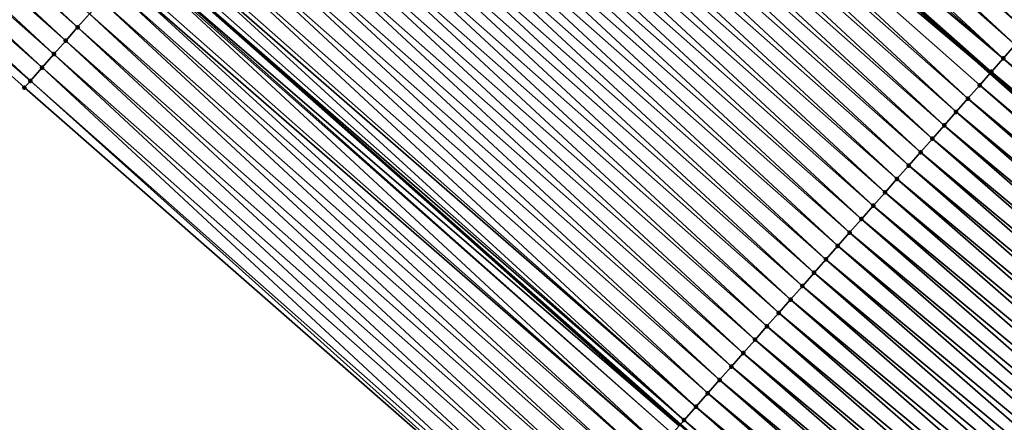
# Model space of a CAD drawing. Header units: feet. Extents: x 2007189 to 2022806, y 818621 to 837694.
# Tile 329 of 656: x 2015400 to 2015428, y 820249 to 820260. Entities that reach past the tile are written whole.
import ezdxf

# ---------------------------------------------------------------- set-up
doc = ezdxf.new("R2010")
doc.units = ezdxf.units.FT
doc.header["$MEASUREMENT"] = 0
for name, color, linetype, lineweight in [('EP_Travel Lane', 172, 'Continuous', 53), ('Road Shots', 141, 'Continuous', 100), ('Road X-Section', 40, 'Continuous', 13), ('STRIPING', 60, 'Continuous', 53)]:
    doc.layers.add(name, color=color, linetype=linetype, lineweight=lineweight)
doc.layers.add('I-77-MM17-21_SB-Surface-Border', color=7, linetype='Continuous')
doc.layers.add('I-77-MM17-21_SB-Surface-TIN', color=7, linetype='Continuous')

msp = doc.modelspace()

# ---------------------------------------------------------------- linework, layer by layer
at = {"layer": 'EP_Travel Lane'}
msp.add_polyline3d([(2015373.59463393, 820288.674517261, 255.097414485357), (2015388.679794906, 820275.0320144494, 255.1113229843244), (2015403.670622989, 820261.7927349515, 255.0589505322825), (2015418.661331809, 820248.5535607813, 255.1276994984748), (2015433.814420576, 820235.3225645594, 255.1719085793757), (2015448.958717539, 820222.2591423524, 255.1719629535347), (2015464.102815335, 820209.1958919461, 255.2725838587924), (2015479.301225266, 820196.1397685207, 255.3186618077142), (2015494.472375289, 820183.1077814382, 255.3854157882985), (2015509.673187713, 820170.093450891, 255.4526870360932), (2015524.887808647, 820157.1123071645, 255.5289592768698), (2015540.102447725, 820144.1311479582, 255.6002777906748), (2015555.367828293, 820131.1649169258, 255.7163127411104), (2015570.611160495, 820118.2181429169, 255.8655700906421), (2015585.913922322, 820105.2753950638, 256.0268994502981), (2015601.211586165, 820092.39342011, 256.2181326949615), (2015616.509401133, 820079.5113178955, 256.3905773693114), (2015631.817988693, 820066.6224757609, 256.5883754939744)], dxfattribs=at)
at = {"layer": 'I-77-MM17-21_SB-Surface-Border', "color": 3, "linetype": 'Continuous', "lineweight": -3}
msp.add_polyline3d([(2015506.253118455, 820166.0907158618, 255.4712598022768), (2015491.042118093, 820179.1021394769, 255.3966017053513), (2015475.795062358, 820192.0456046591, 255.3527566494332), (2015460.925912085, 820205.5129805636, 255.2829067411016), (2015446.039547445, 820218.8751959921, 255.226620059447), (2015430.629385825, 820231.6308817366, 255.3459002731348), (2015415.355367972, 820244.8096841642, 255.3395287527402), (2015400.30183446, 820257.9776860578, 255.2618401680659), (2015385.418798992, 820271.3389059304, 255.2415573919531)], dxfattribs=at)
at = {"layer": 'I-77-MM17-21_SB-Surface-TIN', "color": 128, "linetype": 'Continuous', "lineweight": -3}
for points in [[(2015401.790935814, 820259.6641250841, 255.2113183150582), (2015387.129450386, 820273.2762379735, 255.1748823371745), (2015386.798501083, 820272.9014412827, 255.1913751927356)], [(2015401.790935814, 820259.6641250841, 255.2113183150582), (2015402.121880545, 820260.0389258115, 255.1994684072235), (2015387.129450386, 820273.2762379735, 255.1748823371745)], [(2015428.366535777, 820259.5447463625, 254.7154206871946), (2015413.705067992, 820273.1568436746, 254.6610232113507), (2015413.374121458, 820272.7820445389, 254.6747032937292)], [(2015428.366535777, 820259.5447463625, 254.7154206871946), (2015428.697484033, 820259.9195439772, 254.6999916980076), (2015413.705067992, 820273.1568436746, 254.6610232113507)], [(2015401.459993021, 820259.2893226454, 255.2212014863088), (2015386.798501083, 820272.9014412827, 255.1913751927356), (2015386.467557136, 820272.5266398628, 255.2024316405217)], [(2015401.459993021, 820259.2893226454, 255.2212014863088), (2015401.790935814, 820259.6641250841, 255.2113183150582), (2015386.798501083, 820272.9014412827, 255.1913751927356)], [(2015428.035587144, 820259.1699490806, 254.7312319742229), (2015413.374121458, 820272.7820445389, 254.6747032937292), (2015413.043174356, 820272.407245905, 254.6889601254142)], [(2015428.035587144, 820259.1699490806, 254.7312319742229), (2015428.366535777, 820259.5447463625, 254.7154206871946), (2015413.374121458, 820272.7820445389, 254.6747032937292)], [(2015401.129050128, 820258.9145202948, 255.2311855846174), (2015386.467557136, 820272.5266398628, 255.2024316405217), (2015386.136613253, 820272.1518383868, 255.213423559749)], [(2015401.129050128, 820258.9145202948, 255.2311855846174), (2015401.459993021, 820259.2893226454, 255.2212014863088), (2015386.467557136, 820272.5266398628, 255.2024316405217)], [(2015427.704640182, 820258.7951503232, 254.7453473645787), (2015413.043174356, 820272.407245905, 254.6889601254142), (2015412.712229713, 820272.0324451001, 254.7007211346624)], [(2015427.704640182, 820258.7951503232, 254.7453473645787), (2015428.035587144, 820259.1699490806, 254.7312319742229), (2015413.043174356, 820272.407245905, 254.6889601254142)], [(2015400.79810675, 820258.5397183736, 255.2416632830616), (2015386.136613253, 820272.1518383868, 255.213423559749), (2015385.805667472, 820271.777038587, 255.2263425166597)], [(2015400.79810675, 820258.5397183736, 255.2416632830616), (2015401.129050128, 820258.9145202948, 255.2311855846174), (2015386.136613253, 820272.1518383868, 255.213423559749)], [(2015427.704640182, 820258.7951503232, 254.7453473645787), (2015412.712229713, 820272.0324451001, 254.7007211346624), (2015412.386553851, 820271.6636199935, 254.7166800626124)], [(2015400.467159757, 820258.164919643, 255.2558091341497), (2015385.805667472, 820271.777038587, 255.2263425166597), (2015385.474721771, 820271.4022387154, 255.2391788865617)], [(2015400.467159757, 820258.164919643, 255.2558091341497), (2015400.79810675, 820258.5397183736, 255.2416632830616), (2015385.805667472, 820271.777038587, 255.2263425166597)], [(2015412.050329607, 820271.2828530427, 254.7352243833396), (2015427.338360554, 820258.3803350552, 254.7598993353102), (2015412.381280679, 820271.6576481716, 254.7169384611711)], [(2015412.381280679, 820271.6576481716, 254.7169384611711), (2015427.338360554, 820258.3803350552, 254.7598993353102), (2015412.386553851, 820271.6636199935, 254.7166800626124)], [(2015427.373694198, 820258.4203507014, 254.7584691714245), (2015412.386553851, 820271.6636199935, 254.7166800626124), (2015427.338360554, 820258.3803350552, 254.7598993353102)], [(2015427.373694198, 820258.4203507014, 254.7584691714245), (2015427.704640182, 820258.7951503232, 254.7453473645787), (2015412.386553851, 820271.6636199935, 254.7166800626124)], [(2015400.467159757, 820258.164919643, 255.2558091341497), (2015385.474721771, 820271.4022387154, 255.2391788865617), (2015385.418798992, 820271.3389059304, 255.2415573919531)], [(2015400.30183446, 820257.9776860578, 255.2618401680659), (2015400.467159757, 820258.164919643, 255.2558091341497), (2015385.418798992, 820271.3389059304, 255.2415573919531)], [(2015426.711797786, 820257.670755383, 254.7892246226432), (2015412.050329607, 820271.2828530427, 254.7352243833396), (2015411.719382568, 820270.9080543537, 254.7494177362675)], [(2015427.042747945, 820258.0455513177, 254.7718645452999), (2015427.338360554, 820258.3803350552, 254.7598993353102), (2015412.050329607, 820271.2828530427, 254.7352243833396)], [(2015426.711797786, 820257.670755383, 254.7892246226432), (2015427.042747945, 820258.0455513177, 254.7718645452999), (2015412.050329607, 820271.2828530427, 254.7352243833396)], [(2015426.380852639, 820257.2959550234, 254.8014982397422), (2015411.719382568, 820270.9080543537, 254.7494177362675), (2015411.388434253, 820270.5332567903, 254.7649051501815)], [(2015426.380852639, 820257.2959550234, 254.8014982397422), (2015426.711797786, 820257.670755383, 254.7892246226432), (2015411.719382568, 820270.9080543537, 254.7494177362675)], [(2015426.049899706, 820256.9211615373, 254.8216731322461), (2015411.388434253, 820270.5332567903, 254.7649051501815), (2015411.057483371, 820270.1584614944, 254.7829994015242)], [(2015426.049899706, 820256.9211615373, 254.8216731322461), (2015426.380852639, 820257.2959550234, 254.8014982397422), (2015411.388434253, 820270.5332567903, 254.7649051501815)], [(2015425.718951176, 820256.546364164, 254.8373797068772), (2015411.057483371, 820270.1584614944, 254.7829994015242), (2015410.726538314, 820269.7836610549, 254.7951803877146)], [(2015425.718951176, 820256.546364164, 254.8373797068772), (2015426.049899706, 820256.9211615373, 254.8216731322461), (2015411.057483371, 820270.1584614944, 254.7829994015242)], [(2015425.388001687, 820256.1715676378, 254.8540601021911), (2015410.726538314, 820269.7836610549, 254.7951803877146), (2015410.395594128, 820269.4088598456, 254.8064767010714)], [(2015425.388001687, 820256.1715676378, 254.8540601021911), (2015425.718951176, 820256.546364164, 254.8373797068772), (2015410.726538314, 820269.7836610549, 254.7951803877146)], [(2015425.057054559, 820255.7967690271, 254.8683440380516), (2015410.395594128, 820269.4088598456, 254.8064767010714), (2015410.064651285, 820269.0340574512, 254.8164106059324)], [(2015425.057054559, 820255.7967690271, 254.8683440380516), (2015425.388001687, 820256.1715676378, 254.8540601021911), (2015410.395594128, 820269.4088598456, 254.8064767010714)], [(2015424.726104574, 820255.4219729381, 254.8855268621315), (2015410.064651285, 820269.0340574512, 254.8164106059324), (2015409.733710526, 820268.6592532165, 254.824228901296)], [(2015424.726104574, 820255.4219729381, 254.8855268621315), (2015425.057054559, 820255.7967690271, 254.8683440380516), (2015410.064651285, 820269.0340574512, 254.8164106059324)], [(2015424.395156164, 820255.0471754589, 254.9011113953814), (2015409.733710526, 820268.6592532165, 254.824228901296), (2015409.402765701, 820268.2844525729, 254.8361753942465)], [(2015424.395156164, 820255.0471754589, 254.9011113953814), (2015424.726104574, 820255.4219729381, 254.8855268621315), (2015409.733710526, 820268.6592532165, 254.824228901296)], [(2015424.064207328, 820254.6723783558, 254.9171286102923), (2015409.402765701, 820268.2844525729, 254.8361753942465), (2015409.071822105, 820267.9096508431, 254.8468731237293)], [(2015424.064207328, 820254.6723783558, 254.9171286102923), (2015424.395156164, 820255.0471754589, 254.9011113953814), (2015409.402765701, 820268.2844525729, 254.8361753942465)], [(2015423.73325888, 820254.2975809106, 254.932752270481), (2015409.071822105, 820267.9096508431, 254.8468731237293), (2015408.740877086, 820267.53485037, 254.8590157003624)], [(2015423.73325888, 820254.2975809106, 254.932752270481), (2015424.064207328, 820254.6723783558, 254.9171286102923), (2015409.071822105, 820267.9096508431, 254.8468731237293)], [(2015423.402309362, 820253.92278441, 254.9494619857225), (2015408.740877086, 820267.53485037, 254.8590157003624), (2015408.409932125, 820267.1600498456, 254.8710993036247)], [(2015423.402309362, 820253.92278441, 254.9494619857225), (2015423.73325888, 820254.2975809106, 254.932752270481), (2015408.740877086, 820267.53485037, 254.8590157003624)], [(2015423.071362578, 820253.5479854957, 254.9633968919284), (2015408.409932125, 820267.1600498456, 254.8710993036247), (2015408.078985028, 820266.7852512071, 254.8853508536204)], [(2015423.071362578, 820253.5479854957, 254.9633968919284), (2015423.402309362, 820253.92278441, 254.9494619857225), (2015408.409932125, 820267.1600498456, 254.8710993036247)], [(2015422.740412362, 820253.1731896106, 254.9808141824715), (2015408.078985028, 820266.7852512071, 254.8853508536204), (2015407.748038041, 820266.4104524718, 254.8994911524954)], [(2015422.740412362, 820253.1731896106, 254.9808141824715), (2015423.071362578, 820253.5479854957, 254.9633968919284), (2015408.078985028, 820266.7852512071, 254.8853508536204)], [(2015422.409465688, 820252.7983905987, 254.994636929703), (2015407.748038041, 820266.4104524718, 254.8994911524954), (2015407.417090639, 820266.0356541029, 254.9140524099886)], [(2015422.409465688, 820252.7983905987, 254.994636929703), (2015422.740412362, 820253.1731896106, 254.9808141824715), (2015407.748038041, 820266.4104524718, 254.8994911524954)], [(2015422.078517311, 820252.4235930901, 255.0101878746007), (2015407.417090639, 820266.0356541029, 254.9140524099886), (2015407.086144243, 820265.6608548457, 254.9275925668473)], [(2015422.078517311, 820252.4235930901, 255.0101878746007), (2015422.409465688, 820252.7983905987, 254.994636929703), (2015407.417090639, 820266.0356541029, 254.9140524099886)], [(2015421.747571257, 820252.048793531, 255.0233816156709), (2015407.086144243, 820265.6608548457, 254.9275925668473), (2015406.755197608, 820265.2860557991, 254.9413752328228)], [(2015421.747571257, 820252.048793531, 255.0233816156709), (2015422.078517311, 820252.4235930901, 255.0101878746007), (2015407.086144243, 820265.6608548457, 254.9275925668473)], [(2015421.416626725, 820251.6739926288, 255.0350313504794), (2015406.755197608, 820265.2860557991, 254.9413752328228), (2015406.424252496, 820264.9112554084, 254.9536123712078)], [(2015421.416626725, 820251.6739926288, 255.0350313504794), (2015421.747571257, 820252.048793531, 255.0233816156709), (2015406.755197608, 820265.2860557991, 254.9413752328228)], [(2015421.085683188, 820251.2991908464, 255.0456694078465), (2015406.424252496, 820264.9112554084, 254.9536123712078), (2015406.093305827, 820264.5364563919, 254.9674292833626)], [(2015421.085683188, 820251.2991908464, 255.0456694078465), (2015421.416626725, 820251.6739926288, 255.0350313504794), (2015406.424252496, 820264.9112554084, 254.9536123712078)], [(2015420.754737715, 820250.9243907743, 255.0582734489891), (2015406.093305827, 820264.5364563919, 254.9674292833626), (2015405.762361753, 820264.1616550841, 254.9786122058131)], [(2015420.754737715, 820250.9243907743, 255.0582734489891), (2015421.085683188, 820251.2991908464, 255.0456694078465), (2015406.093305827, 820264.5364563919, 254.9674292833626)], [(2015420.423793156, 820250.5495898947, 255.0699490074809), (2015405.762361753, 820264.1616550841, 254.9786122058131), (2015405.431416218, 820263.7868550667, 254.9912787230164)], [(2015420.423793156, 820250.5495898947, 255.0699490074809), (2015420.754737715, 820250.9243907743, 255.0582734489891), (2015405.762361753, 820264.1616550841, 254.9786122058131)], [(2015420.092847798, 820250.1747897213, 255.082436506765), (2015405.431416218, 820263.7868550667, 254.9912787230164), (2015405.100471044, 820263.4120547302, 255.0035782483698)], [(2015420.092847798, 820250.1747897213, 255.082436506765), (2015420.423793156, 820250.5495898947, 255.0699490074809), (2015405.431416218, 820263.7868550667, 254.9912787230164)], [(2015419.761904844, 820249.7999874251, 255.0924839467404), (2015405.100471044, 820263.4120547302, 255.0035782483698), (2015404.769527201, 820263.0372532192, 255.0145276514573)], [(2015419.761904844, 820249.7999874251, 255.0924839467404), (2015420.092847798, 820250.1747897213, 255.082436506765), (2015405.100471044, 820263.4120547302, 255.0035782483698)], [(2015419.430963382, 820249.4251838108, 255.1010158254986), (2015404.769527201, 820263.0372532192, 255.0145276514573), (2015404.43858303, 820262.662451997, 255.0258090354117)], [(2015419.430963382, 820249.4251838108, 255.1010158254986), (2015419.761904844, 820249.7999874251, 255.0924839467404), (2015404.769527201, 820263.0372532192, 255.0145276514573)], [(2015419.100021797, 820249.0503803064, 255.1096742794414), (2015404.43858303, 820262.662451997, 255.0258090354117), (2015404.10763863, 820262.2876509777, 255.0373235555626)], [(2015419.100021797, 820249.0503803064, 255.1096742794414), (2015419.430963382, 820249.4251838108, 255.1010158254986), (2015404.43858303, 820262.662451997, 255.0258090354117)], [(2015418.769078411, 820248.6755783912, 255.1201594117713), (2015404.008249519, 820262.1750925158, 255.0416145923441), (2015403.776690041, 820261.9128536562, 255.0530891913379)], [(2015419.100021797, 820249.0503803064, 255.1096742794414), (2015404.10763863, 820262.2876509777, 255.0373235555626), (2015404.008249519, 820262.1750925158, 255.0416145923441)], [(2015418.769078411, 820248.6755783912, 255.1201594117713), (2015419.100021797, 820249.0503803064, 255.1096742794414), (2015404.008249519, 820262.1750925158, 255.0416145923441)], [(2015418.630298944, 820248.5184176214, 255.1298711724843), (2015403.670622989, 820261.7927349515, 255.0589505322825), (2015403.480242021, 820261.5771325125, 255.0694711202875)], [(2015418.769078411, 820248.6755783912, 255.1201594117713), (2015403.776690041, 820261.9128536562, 255.0530891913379), (2015403.670622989, 820261.7927349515, 255.0589505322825)], [(2015418.769078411, 820248.6755783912, 255.1201594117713), (2015403.670622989, 820261.7927349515, 255.0589505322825), (2015418.661331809, 820248.5535607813, 255.1276994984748)], [(2015418.630298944, 820248.5184176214, 255.1298711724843), (2015418.661331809, 820248.5535607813, 255.1276994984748), (2015403.670622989, 820261.7927349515, 255.0589505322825)], [(2015418.107133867, 820247.92602557, 255.1997682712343), (2015403.445737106, 820261.5380601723, 255.0732661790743), (2015403.114751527, 820261.1632955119, 255.1265775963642)], [(2015418.438114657, 820248.3007944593, 255.1513176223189), (2015403.480242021, 820261.5771325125, 255.0694711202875), (2015403.445737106, 820261.5380601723, 255.0732661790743)], [(2015418.107133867, 820247.92602557, 255.1997682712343), (2015418.438114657, 820248.3007944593, 255.1513176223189), (2015403.445737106, 820261.5380601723, 255.0732661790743)], [(2015418.438114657, 820248.3007944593, 255.1513176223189), (2015418.630298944, 820248.5184176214, 255.1298711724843), (2015403.480242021, 820261.5771325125, 255.0694711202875)], [(2015417.776169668, 820247.5512420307, 255.2313779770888), (2015403.013774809, 820261.0489625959, 255.1427788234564), (2015402.783778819, 820260.7885194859, 255.1668237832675)], [(2015418.107133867, 820247.92602557, 255.1997682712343), (2015403.114751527, 820261.1632955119, 255.1265775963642), (2015403.013774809, 820261.0489625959, 255.1427788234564)], [(2015417.776169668, 820247.5512420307, 255.2313779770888), (2015418.107133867, 820247.92602557, 255.1997682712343), (2015403.013774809, 820261.0489625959, 255.1427788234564)], [(2015417.445214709, 820247.176450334, 255.2536100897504), (2015402.783778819, 820260.7885194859, 255.1668237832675), (2015402.45282908, 820260.4137231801, 255.1837567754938)], [(2015417.445214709, 820247.176450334, 255.2536100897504), (2015417.776169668, 820247.5512420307, 255.2313779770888), (2015402.783778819, 820260.7885194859, 255.1668237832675)], [(2015417.114258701, 820246.8016595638, 255.276906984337), (2015402.45282908, 820260.4137231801, 255.1837567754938), (2015402.121880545, 820260.0389258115, 255.1994684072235)], [(2015417.114258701, 820246.8016595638, 255.276906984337), (2015417.445214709, 820247.176450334, 255.2536100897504), (2015402.45282908, 820260.4137231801, 255.1837567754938)], [(2015416.783307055, 820246.4268649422, 255.2957767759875), (2015402.121880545, 820260.0389258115, 255.1994684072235), (2015401.790935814, 820259.6641250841, 255.2113183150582)], [(2015416.783307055, 820246.4268649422, 255.2957767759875), (2015417.114258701, 820246.8016595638, 255.276906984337), (2015402.121880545, 820260.0389258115, 255.1994684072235)], [(2015416.452356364, 820246.0520694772, 255.3136769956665), (2015401.790935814, 820259.6641250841, 255.2113183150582), (2015401.459993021, 820259.2893226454, 255.2212014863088)], [(2015416.452356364, 820246.0520694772, 255.3136769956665), (2015416.783307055, 820246.4268649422, 255.2957767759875), (2015401.790935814, 820259.6641250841, 255.2113183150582)], [(2015416.12141215, 820245.6772682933, 255.3250028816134), (2015401.459993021, 820259.2893226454, 255.2212014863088), (2015401.129050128, 820258.9145202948, 255.2311855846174)], [(2015416.12141215, 820245.6772682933, 255.3250028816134), (2015416.452356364, 820246.0520694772, 255.3136769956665), (2015401.459993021, 820259.2893226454, 255.2212014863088)], [(2015443.067600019, 820246.0481254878, 254.7825306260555), (2015428.035587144, 820259.1699490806, 254.7312319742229), (2015427.704640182, 820258.7951503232, 254.7453473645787)], [(2015415.790472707, 820245.302462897, 255.3314864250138), (2015401.129050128, 820258.9145202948, 255.2311855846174), (2015400.79810675, 820258.5397183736, 255.2416632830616)], [(2015415.790472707, 820245.302462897, 255.3314864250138), (2015416.12141215, 820245.6772682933, 255.3250028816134), (2015401.129050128, 820258.9145202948, 255.2311855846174)], [(2015442.740984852, 820245.6695458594, 254.7980461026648), (2015427.704640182, 820258.7951503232, 254.7453473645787), (2015427.373694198, 820258.4203507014, 254.7584691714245)], [(2015442.740984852, 820245.6695458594, 254.7980461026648), (2015443.067600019, 820246.0481254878, 254.7825306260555), (2015427.704640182, 820258.7951503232, 254.7453473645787)], [(2015415.459533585, 820244.9276572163, 255.3376429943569), (2015400.79810675, 820258.5397183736, 255.2416632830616), (2015400.467159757, 820258.164919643, 255.2558091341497)], [(2015415.459533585, 820244.9276572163, 255.3376429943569), (2015415.790472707, 820245.302462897, 255.3314864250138), (2015400.79810675, 820258.5397183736, 255.2416632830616)], [(2015427.042747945, 820258.0455513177, 254.7718645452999), (2015442.288451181, 820245.1450277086, 254.822943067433), (2015427.338360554, 820258.3803350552, 254.7598993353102)], [(2015442.414361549, 820245.2909732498, 254.8176703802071), (2015427.373694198, 820258.4203507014, 254.7584691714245), (2015427.338360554, 820258.3803350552, 254.7598993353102)], [(2015442.414361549, 820245.2909732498, 254.8176703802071), (2015427.338360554, 820258.3803350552, 254.7598993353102), (2015442.288451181, 820245.1450277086, 254.822943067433)], [(2015442.414361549, 820245.2909732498, 254.8176703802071), (2015442.740984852, 820245.6695458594, 254.7980461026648), (2015427.373694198, 820258.4203507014, 254.7584691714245)], [(2015415.355367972, 820244.8096841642, 255.3395287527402), (2015400.467159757, 820258.164919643, 255.2558091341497), (2015400.30183446, 820257.9776860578, 255.2618401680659)], [(2015415.355367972, 820244.8096841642, 255.3395287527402), (2015415.459533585, 820244.9276572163, 255.3376429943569), (2015400.467159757, 820258.164919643, 255.2558091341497)], [(2015442.087750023, 820244.9123904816, 254.8313477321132), (2015427.042747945, 820258.0455513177, 254.7718645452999), (2015426.711797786, 820257.670755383, 254.7892246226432)], [(2015442.087750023, 820244.9123904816, 254.8313477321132), (2015442.288451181, 820245.1450277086, 254.822943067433), (2015427.042747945, 820258.0455513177, 254.7718645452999)], [(2015441.761140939, 820244.5338056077, 254.8437924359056), (2015426.711797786, 820257.670755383, 254.7892246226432), (2015426.380852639, 820257.2959550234, 254.8014982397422)], [(2015441.761140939, 820244.5338056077, 254.8437924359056), (2015442.087750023, 820244.9123904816, 254.8313477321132), (2015426.711797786, 820257.670755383, 254.7892246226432)], [(2015441.434531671, 820244.1552208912, 254.8563293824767), (2015426.380852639, 820257.2959550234, 254.8014982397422), (2015426.049899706, 820256.9211615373, 254.8216731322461)], [(2015441.434531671, 820244.1552208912, 254.8563293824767), (2015441.761140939, 820244.5338056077, 254.8437924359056), (2015426.380852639, 820257.2959550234, 254.8014982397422)], [(2015441.107922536, 820243.7766360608, 254.8687995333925), (2015426.049899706, 820256.9211615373, 254.8216731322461), (2015425.718951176, 820256.546364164, 254.8373797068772)], [(2015441.107922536, 820243.7766360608, 254.8687995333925), (2015441.434531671, 820244.1552208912, 254.8563293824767), (2015426.049899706, 820256.9211615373, 254.8216731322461)], [(2015440.781310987, 820243.3980533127, 254.8824886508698), (2015425.718951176, 820256.546364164, 254.8373797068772), (2015425.388001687, 820256.1715676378, 254.8540601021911)], [(2015440.781310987, 820243.3980533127, 254.8824886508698), (2015441.107922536, 820243.7766360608, 254.8687995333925), (2015425.718951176, 820256.546364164, 254.8373797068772)], [(2015440.454704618, 820243.0194660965, 254.8935621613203), (2015425.388001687, 820256.1715676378, 254.8540601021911), (2015425.057054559, 820255.7967690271, 254.8683440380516)], [(2015440.454704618, 820243.0194660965, 254.8935621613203), (2015440.781310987, 820243.3980533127, 254.8824886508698), (2015425.388001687, 820256.1715676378, 254.8540601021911)], [(2015440.128092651, 820242.6408837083, 254.9074620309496), (2015425.057054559, 820255.7967690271, 254.8683440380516), (2015424.726104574, 820255.4219729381, 254.8855268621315)], [(2015440.128092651, 820242.6408837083, 254.9074620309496), (2015440.454704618, 820243.0194660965, 254.8935621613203), (2015425.057054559, 820255.7967690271, 254.8683440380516)], [(2015439.801485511, 820242.2622971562, 254.918924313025), (2015424.726104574, 820255.4219729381, 254.8855268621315), (2015424.395156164, 820255.0471754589, 254.9011113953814)], [(2015439.801485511, 820242.2622971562, 254.918924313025), (2015440.128092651, 820242.6408837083, 254.9074620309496), (2015424.726104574, 820255.4219729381, 254.8855268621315)], [(2015439.474878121, 820241.8837108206, 254.9305134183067), (2015424.395156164, 820255.0471754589, 254.9011113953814), (2015424.064207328, 820254.6723783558, 254.9171286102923)], [(2015439.474878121, 820241.8837108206, 254.9305134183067), (2015439.801485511, 820242.2622971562, 254.918924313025), (2015424.395156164, 820255.0471754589, 254.9011113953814)], [(2015439.148254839, 820241.5051381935, 254.950127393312), (2015424.064207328, 820254.6723783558, 254.9171286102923), (2015423.73325888, 820254.2975809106, 254.932752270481)], [(2015439.148254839, 820241.5051381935, 254.950127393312), (2015439.474878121, 820241.8837108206, 254.9305134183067), (2015424.064207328, 820254.6723783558, 254.9171286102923)], [(2015438.821645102, 820241.1265538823, 254.9629014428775), (2015423.73325888, 820254.2975809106, 254.932752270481), (2015423.402309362, 820253.92278441, 254.9494619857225)], [(2015438.821645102, 820241.1265538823, 254.9629014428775), (2015439.148254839, 820241.5051381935, 254.950127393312), (2015423.73325888, 820254.2975809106, 254.932752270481)], [(2015438.495047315, 820240.7479592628, 254.9696411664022), (2015423.402309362, 820253.92278441, 254.9494619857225), (2015423.071362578, 820253.5479854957, 254.9633968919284)], [(2015438.495047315, 820240.7479592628, 254.9696411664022), (2015438.821645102, 820241.1265538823, 254.9629014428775), (2015423.402309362, 820253.92278441, 254.9494619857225)], [(2015438.168440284, 820240.369372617, 254.9810486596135), (2015423.071362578, 820253.5479854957, 254.9633968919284), (2015422.740412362, 820253.1731896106, 254.9808141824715)], [(2015438.168440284, 820240.369372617, 254.9810486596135), (2015438.495047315, 820240.7479592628, 254.9696411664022), (2015423.071362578, 820253.5479854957, 254.9633968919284)], [(2015437.841825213, 820239.9907929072, 254.9965163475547), (2015422.740412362, 820253.1731896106, 254.9808141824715), (2015422.409465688, 820252.7983905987, 254.994636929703)], [(2015437.841825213, 820239.9907929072, 254.9965163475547), (2015438.168440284, 820240.369372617, 254.9810486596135), (2015422.740412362, 820253.1731896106, 254.9808141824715)], [(2015437.515206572, 820239.6122162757, 255.0137862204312), (2015422.409465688, 820252.7983905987, 254.994636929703), (2015422.078517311, 820252.4235930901, 255.0101878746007)], [(2015437.515206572, 820239.6122162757, 255.0137862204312), (2015437.841825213, 820239.9907929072, 254.9965163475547), (2015422.409465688, 820252.7983905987, 254.994636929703)], [(2015437.188604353, 820239.2336254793, 255.0227639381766), (2015422.078517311, 820252.4235930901, 255.0101878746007), (2015421.747571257, 820252.048793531, 255.0233816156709)], [(2015437.188604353, 820239.2336254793, 255.0227639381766), (2015437.515206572, 820239.6122162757, 255.0137862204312), (2015422.078517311, 820252.4235930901, 255.0101878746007)], [(2015436.861999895, 820238.8550366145, 255.0328723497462), (2015421.747571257, 820252.048793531, 255.0233816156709), (2015421.416626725, 820251.6739926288, 255.0350313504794)], [(2015436.861999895, 820238.8550366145, 255.0328723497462), (2015437.188604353, 820239.2336254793, 255.0227639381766), (2015421.747571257, 820252.048793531, 255.0233816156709)], [(2015436.53539352, 820238.4764494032, 255.0439487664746), (2015421.416626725, 820251.6739926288, 255.0350313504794), (2015421.085683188, 820251.2991908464, 255.0456694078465)], [(2015436.53539352, 820238.4764494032, 255.0439487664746), (2015436.861999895, 820238.8550366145, 255.0328723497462), (2015421.416626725, 820251.6739926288, 255.0350313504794)], [(2015436.208773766, 820238.0978737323, 255.0617809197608), (2015421.085683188, 820251.2991908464, 255.0456694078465), (2015420.754737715, 820250.9243907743, 255.0582734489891)], [(2015436.208773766, 820238.0978737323, 255.0617809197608), (2015436.53539352, 820238.4764494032, 255.0439487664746), (2015421.085683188, 820251.2991908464, 255.0456694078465)], [(2015435.882155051, 820237.7192971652, 255.0790883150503), (2015420.754737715, 820250.9243907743, 255.0582734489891), (2015420.423793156, 820250.5495898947, 255.0699490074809)], [(2015435.882155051, 820237.7192971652, 255.0790883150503), (2015436.208773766, 820238.0978737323, 255.0617809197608), (2015420.754737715, 820250.9243907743, 255.0582734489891)], [(2015435.555546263, 820237.3407120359, 255.091383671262), (2015420.423793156, 820250.5495898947, 255.0699490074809), (2015420.092847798, 820250.1747897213, 255.082436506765)], [(2015435.555546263, 820237.3407120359, 255.091383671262), (2015435.882155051, 820237.7192971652, 255.0790883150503), (2015420.423793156, 820250.5495898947, 255.0699490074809)], [(2015435.228942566, 820236.9621225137, 255.1011072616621), (2015420.092847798, 820250.1747897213, 255.082436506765), (2015419.761904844, 820249.7999874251, 255.0924839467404)], [(2015435.228942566, 820236.9621225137, 255.1011072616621), (2015435.555546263, 820237.3407120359, 255.091383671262), (2015420.092847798, 820250.1747897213, 255.082436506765)], [(2015434.902342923, 820236.5835294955, 255.108784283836), (2015419.761904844, 820249.7999874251, 255.0924839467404), (2015419.430963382, 820249.4251838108, 255.1010158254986)], [(2015434.902342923, 820236.5835294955, 255.108784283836), (2015435.228942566, 820236.9621225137, 255.1011072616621), (2015419.761904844, 820249.7999874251, 255.0924839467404)], [(2015434.575741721, 820236.2049378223, 255.1172488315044), (2015419.430963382, 820249.4251838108, 255.1010158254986), (2015419.100021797, 820249.0503803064, 255.1096742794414)], [(2015434.575741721, 820236.2049378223, 255.1172488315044), (2015434.902342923, 820236.5835294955, 255.108784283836), (2015419.430963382, 820249.4251838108, 255.1010158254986)], [(2015434.103029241, 820235.6570289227, 255.1427312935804), (2015419.100021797, 820249.0503803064, 255.1096742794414), (2015418.769078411, 820248.6755783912, 255.1201594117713)], [(2015434.103029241, 820235.6570289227, 255.1427312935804), (2015434.249127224, 820235.8263576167, 255.1324263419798), (2015419.100021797, 820249.0503803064, 255.1096742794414)], [(2015434.249127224, 820235.8263576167, 255.1324263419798), (2015434.575741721, 820236.2049378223, 255.1172488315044), (2015419.100021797, 820249.0503803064, 255.1096742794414)], [(2015433.92248954, 820235.4477974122, 255.1593123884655), (2015418.769078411, 820248.6755783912, 255.1201594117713), (2015418.661331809, 820248.5535607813, 255.1276994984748)], [(2015433.92248954, 820235.4477974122, 255.1593123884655), (2015434.103029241, 820235.6570289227, 255.1427312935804), (2015418.769078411, 820248.6755783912, 255.1201594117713)]]:
    msp.add_3dface(points, dxfattribs=at)
at = {"layer": 'Road Shots', "lineweight": 100}
for p in [(2015401.790935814, 820259.6641250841, 255.2113183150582), (2015401.459993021, 820259.2893226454, 255.2212014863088), (2015401.129050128, 820258.9145202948, 255.2311855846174), (2015427.704640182, 820258.7951503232, 254.7453473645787), (2015400.79810675, 820258.5397183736, 255.2416632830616), (2015427.373694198, 820258.4203507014, 254.7584691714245), (2015400.30183446, 820257.9776860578, 255.2618401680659), (2015400.467159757, 820258.164919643, 255.2558091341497), (2015427.042747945, 820258.0455513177, 254.7718645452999), (2015426.711797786, 820257.670755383, 254.7892246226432), (2015426.380852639, 820257.2959550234, 254.8014982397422), (2015426.049899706, 820256.9211615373, 254.8216731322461), (2015425.718951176, 820256.546364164, 254.8373797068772), (2015425.388001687, 820256.1715676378, 254.8540601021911), (2015425.057054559, 820255.7967690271, 254.8683440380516), (2015424.726104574, 820255.4219729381, 254.8855268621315), (2015424.395156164, 820255.0471754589, 254.9011113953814), (2015424.064207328, 820254.6723783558, 254.9171286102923), (2015423.73325888, 820254.2975809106, 254.932752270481), (2015423.402309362, 820253.92278441, 254.9494619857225), (2015423.071362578, 820253.5479854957, 254.9633968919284), (2015422.740412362, 820253.1731896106, 254.9808141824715), (2015422.409465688, 820252.7983905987, 254.994636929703), (2015422.078517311, 820252.4235930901, 255.0101878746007), (2015421.747571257, 820252.048793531, 255.0233816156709), (2015421.416626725, 820251.6739926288, 255.0350313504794), (2015421.085683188, 820251.2991908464, 255.0456694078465), (2015420.754737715, 820250.9243907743, 255.0582734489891), (2015420.423793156, 820250.5495898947, 255.0699490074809), (2015420.092847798, 820250.1747897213, 255.082436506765), (2015419.761904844, 820249.7999874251, 255.0924839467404), (2015419.430963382, 820249.4251838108, 255.1010158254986), (2015419.100021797, 820249.0503803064, 255.1096742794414), (2015418.769078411, 820248.6755783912, 255.1201594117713)]:
    msp.add_point(p, dxfattribs=at)
at = {"layer": 'Road X-Section', "extrusion": (0.7496214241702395, -0.661865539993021, 0.001314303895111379), "elevation": 967887.0906911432, "flags": 128}
msp.add_lwpolyline([(1948840.895455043, -1017.798631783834), (1948840.395455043, -1017.777274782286), (1948839.895455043, -1017.762128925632), (1948839.395455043, -1017.746111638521), (1948838.895455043, -1017.729646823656), (1948838.395455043, -1017.710023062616), (1948837.895455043, -1017.690482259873), (1948837.395455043, -1017.682618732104), (1948836.895455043, -1017.669149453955), (1948836.395455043, -1017.659869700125), (1948835.895455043, -1017.643370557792), (1948835.395455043, -1017.618465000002), (1948834.895455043, -1017.60184155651), (1948834.395455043, -1017.584543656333), (1948833.895455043, -1017.571971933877), (1948833.395455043, -1017.559194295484), (1948832.895455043, -1017.546282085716), (1948832.395455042, -1017.532761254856), (1948831.895455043, -1017.520108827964), (1948831.395455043, -1017.509416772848), (1948830.895455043, -1017.494266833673), (1948830.395455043, -1017.479266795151), (1948829.895455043, -1017.46489965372), (1948829.395455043, -1017.45005280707), (1948828.895455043, -1017.437628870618), (1948828.395455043, -1017.423948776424), (1948827.895455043, -1017.409691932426), (1948827.395455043, -1017.39793091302), (1948826.895455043, -1017.381713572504), (1948826.395455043, -1017.363427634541), (1948825.895455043, -1017.349234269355), (1948825.395455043, -1017.333746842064), (1948824.895455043, -1017.315652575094), (1948824.395455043, -1017.303471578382), (1948823.895455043, -1017.292175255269), (1948823.395455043, -1017.282241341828), (1948822.895455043, -1017.274423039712), (1948822.395455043, -1017.262476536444), (1948821.895455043, -1017.251778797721), (1948821.395455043, -1017.2396362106), (1948820.895455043, -1017.227552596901), (1948820.395455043, -1017.213301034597), (1948819.895455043, -1017.199160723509), (1948819.395455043, -1017.184599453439), (1948818.895455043, -1017.171059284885), (1948818.395455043, -1017.157276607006), (1948817.895455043, -1017.145039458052), (1948817.395455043, -1017.131222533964), (1948816.895455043, -1017.120039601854), (1948816.395455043, -1017.107373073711), (1948815.895455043, -1017.095073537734), (1948815.395455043, -1017.08412412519), (1948814.895455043, -1017.072842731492), (1948814.395455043, -1017.061328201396), (1948814.245296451, -1017.057037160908), (1948813.895455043, -1017.045562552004), (1948813.447582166, -1017.029180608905), (1948813.395455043, -1017.02538554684), (1948812.895455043, -1016.972074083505), (1948812.742915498, -1016.95587284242), (1948812.395455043, -1016.931827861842), (1948811.895455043, -1016.91489485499), (1948811.395455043, -1016.89918320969), (1948810.895455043, -1016.887333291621), (1948810.395455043, -1016.877450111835), (1948809.895455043, -1016.867466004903), (1948809.395455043, -1016.856988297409), (1948808.895455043, -1016.842842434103), (1948808.645677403, -1016.836811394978)], dxfattribs=at)
at = {"layer": 'Road X-Section'}
msp.add_polyline3d([(2015428.035587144, 820259.1699490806, 254.7312319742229), (2015427.704640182, 820258.7951503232, 254.7453473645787), (2015427.373694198, 820258.4203507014, 254.7584691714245), (2015427.042747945, 820258.0455513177, 254.7718645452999), (2015426.711797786, 820257.670755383, 254.7892246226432), (2015426.380852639, 820257.2959550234, 254.8014982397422), (2015426.049899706, 820256.9211615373, 254.8216731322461), (2015425.718951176, 820256.546364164, 254.8373797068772), (2015425.388001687, 820256.1715676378, 254.8540601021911), (2015425.057054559, 820255.7967690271, 254.8683440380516), (2015424.726104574, 820255.4219729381, 254.8855268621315), (2015424.395156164, 820255.0471754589, 254.9011113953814), (2015424.064207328, 820254.6723783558, 254.9171286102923), (2015423.73325888, 820254.2975809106, 254.932752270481), (2015423.402309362, 820253.92278441, 254.9494619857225), (2015423.071362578, 820253.5479854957, 254.9633968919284), (2015422.740412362, 820253.1731896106, 254.9808141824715), (2015422.409465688, 820252.7983905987, 254.994636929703), (2015422.078517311, 820252.4235930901, 255.0101878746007), (2015421.747571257, 820252.048793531, 255.0233816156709), (2015421.416626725, 820251.6739926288, 255.0350313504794), (2015421.085683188, 820251.2991908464, 255.0456694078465), (2015420.754737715, 820250.9243907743, 255.0582734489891), (2015420.423793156, 820250.5495898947, 255.0699490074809), (2015420.092847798, 820250.1747897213, 255.082436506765), (2015419.761904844, 820249.7999874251, 255.0924839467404), (2015419.430963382, 820249.4251838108, 255.1010158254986), (2015419.100021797, 820249.0503803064, 255.1096742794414), (2015418.769078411, 820248.6755783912, 255.1201594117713), (2015418.630298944, 820248.5184176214, 255.1298711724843)], dxfattribs=at)
at = {"layer": 'STRIPING'}
msp.add_polyline3d([(2015382.622167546, 820298.2441160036, 254.6940141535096), (2015397.468807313, 820284.9856182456, 254.7425132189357), (2015412.386553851, 820271.6636199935, 254.7166800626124), (2015427.338360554, 820258.3803350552, 254.7598993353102), (2015442.288451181, 820245.1450277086, 254.822943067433), (2015457.211626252, 820231.8254681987, 254.874728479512), (2015472.052811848, 820218.4110280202, 254.968703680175), (2015487.234605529, 820205.4024479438, 255.0134364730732), (2015502.425636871, 820192.3936967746, 255.0839685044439), (2015517.622034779, 820179.3947655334, 255.1735788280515), (2015532.827536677, 820166.4031290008, 255.2741226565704), (2015548.033039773, 820153.4114914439, 255.3743408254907), (2015563.271381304, 820140.4680362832, 255.5328350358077), (2015578.514649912, 820127.521316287, 255.6919307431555), (2015593.777782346, 820114.611797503, 255.8967356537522), (2015609.075308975, 820101.7299380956, 256.105017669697), (2015624.37286791, 820088.8480514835, 256.3092863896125), (2015639.672210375, 820075.9724899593, 256.531018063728)], dxfattribs=at)

doc.saveas('drawing.dxf')
